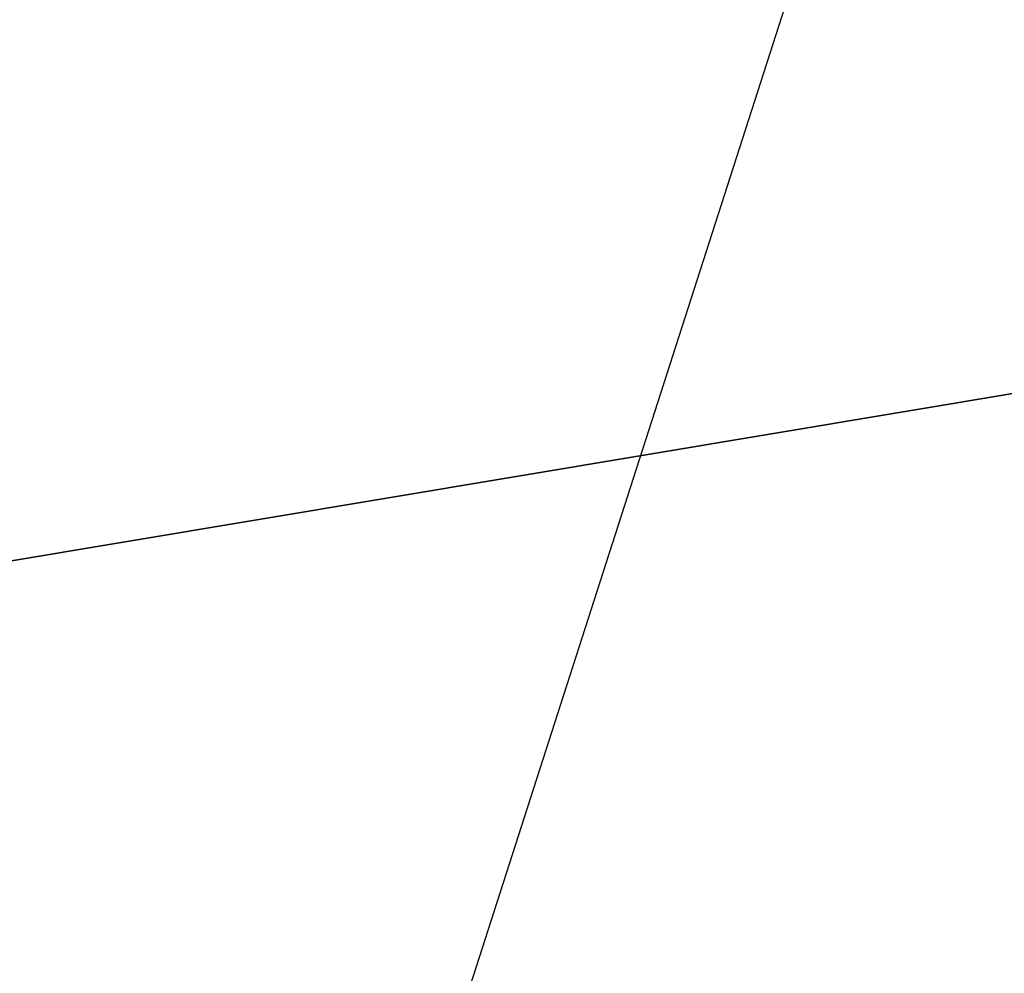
# Model space of a CAD drawing. Extents: x 0 to 80, y 0 to 80.
# Tile 437 of 656: x 9.247 to 9.2791, y 35.3601 to 35.3912. Entities that reach past the tile are written whole.
import ezdxf

# ---------------------------------------------------------------- set-up
doc = ezdxf.new("R2010")
doc.units = 0
doc.header["$LTSCALE"] = 25.4
doc.layers.get('0').update_dxf_attribs({"color": 13, "linetype": 'CONTINUOUS'})

# ---------------------------------------------------------------- blocks, each defined once
blk = doc.blocks.new('ORBIT-I-KINKIET-20-7806-78')
at = {"color": 7}
for p, q in [((25.935089, 35.76836, 344.928497), (25.202963, 35.64608, 344.543243)), ((25.935089, 35.76836, 344.928497), (25.202963, 35.64608, 344.543243)), ((25.678438, 35.76836, 302.75235), (25.639109, 35.64608, 302.809326))]:
    blk.add_line(p, q, dxfattribs=at)
mesh = blk.add_polyface(dxfattribs=at)
corners = [(25.935089, 35.76836, 344.928497), (25.202963, 35.64608, 344.543243), (25.935089, 35.64608, 344.928497)]
mesh.append_faces([[corners[k] for k in face] for face in [(0, 1, 2)]], dxfattribs={"color": 7})
mesh = blk.add_polyface(dxfattribs=at)
corners = [(25.935089, 35.76836, 344.928497), (25.202963, 35.76836, 344.543243), (25.202963, 35.64608, 344.543243)]
mesh.append_faces([[corners[k] for k in face] for face in [(0, 1, 2)]], dxfattribs={"color": 7})

msp = doc.modelspace()

# ---------------------------------------------------------------- block references
at = {"color": 0}
msp.add_blockref('ORBIT-I-KINKIET-20-7806-78', (-16.396614, -0.346078, -57.5), dxfattribs=at)

doc.saveas('drawing.dxf')
